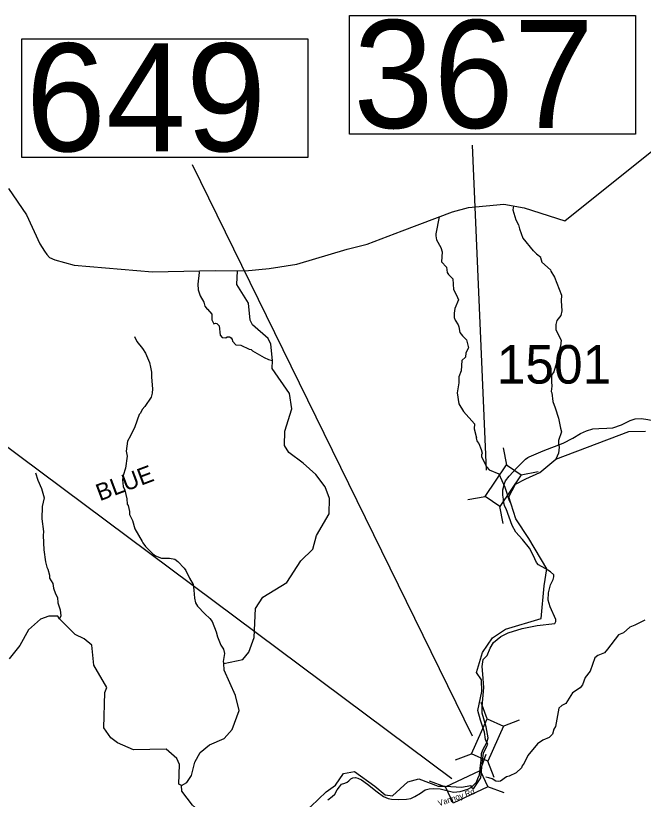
# Model space of a CAD drawing. Extents: x 1248224 to 1454986, y 825081 to 985870.
# Drawn here: x 1327567 to 1335721, y 948680 to 958852 of the extents above; entities that cross this region are included whole.
import ezdxf

# ---------------------------------------------------------------- set-up
doc = ezdxf.new("R2010")
doc.units = 0
for name, color, linetype in [('Exist Boundary Political CountyLine', 7, 'Continuous'), ('Exist Geographical Mountain Summit Label', 7, 'Continuous'), ('Exist Hydrographic Creek Single Shore', 7, 'Continuous'), ('Exist Hydrographic Misc Water Feature', 7, 'Continuous'), ('Exist Road Secondary Structure Standard Bridge CELL', 7, 'Continuous'), ('Exist Road Secondary Structure Standard Bridge Number Label', 7, 'Continuous'), ('Exist Road Secondary Type 41 Attributed', 7, 'Continuous'), ('Exist Road Secondary Type 51 Label', 7, 'Continuous'), ('Exist Road Secondary Type 51 Number Label', 7, 'Continuous')]:
    doc.layers.add(name, color=color, linetype=linetype)

msp = doc.modelspace()

# ---------------------------------------------------------------- linework, layer by layer
at = {"layer": 'Exist Boundary Political CountyLine'}
msp.add_lwpolyline([(1327476, 956607), (1327708, 956267), (1327882, 955889), (1327940, 955793), (1327972, 955751), (1328009, 955713), (1328078, 955682), (1328326, 955612), (1329345, 955527), (1330159, 955543), (1330549, 955538), (1330861, 955570), (1331220, 955628), (1331875, 955820), (1332134, 955884), (1332588, 956059), (1333243, 956304), (1333449, 956362), (1333908, 956405), (1334172, 956357), (1334700, 956187), (1337504, 958429)], dxfattribs=at)
at = {"layer": 'Exist Hydrographic Creek Single Shore'}
for points in [[(1329722, 948858), (1329790, 948899), (1329850, 948990), (1329896, 949163), (1329965, 949286), (1330084, 949386), (1330278, 949471), (1330381, 949587), (1330470, 949834), (1330424, 950026), (1330274, 950357), (1330270, 950445), (1330519, 950493), (1330596, 950590), (1330667, 950779), (1330684, 951156), (1330780, 951302), (1331092, 951496), (1331274, 951775), (1331428, 951929), (1331474, 952106), (1331639, 952385), (1331643, 952585), (1331588, 952737), (1331467, 952897), (1331304, 953042), (1331115, 953180), (1331059, 953273), (1331063, 953457), (1331153, 953747), (1331125, 953948), (1330899, 954271), (1330902, 954376), (1330881, 954587), (1330849, 954663), (1330645, 954841), (1330613, 954900), (1330593, 955118), (1330440, 955364), (1330449, 955539)], [(1333689, 949419), (1333673, 949458), (1333656, 949550), (1333607, 949706), (1333572, 949834), (1333624, 950081), (1333620, 950229), (1333553, 950326), (1333631, 950585), (1333761, 950776), (1333930, 950888), (1334392, 951026), (1334435, 951452), (1334469, 951673), (1334234, 952066), (1334066, 952322), (1333974, 952608), (1334060, 952772), (1334193, 952842), (1334378, 952921), (1334585, 953094), (1335533, 953453), (1335750, 953457)], [(1329722, 948858), (1329689, 948878), (1329695, 949134), (1329663, 949210), (1329524, 949331), (1329099, 949323), (1328892, 949413), (1328802, 949480), (1328714, 949607), (1328724, 950066), (1328751, 950131), (1328582, 950421), (1328555, 950681), (1328457, 950764), (1328341, 950819), (1328227, 950930), (1328136, 951024), (1328114, 951057), (1327997, 951059), (1327888, 951019), (1327734, 950881), (1327621, 950676), (1327483, 950505)], [(1333487, 948837), (1333516, 948816), (1333611, 948961), (1333634, 949183), (1333645, 949278), (1333689, 949370), (1333699, 949394), (1333689, 949419)], [(1331101, 948351), (1331225, 948466), (1331404, 948585), (1331600, 948779), (1331723, 948864), (1331828, 949017), (1331970, 949042), (1332232, 948850), (1332366, 948737), (1332461, 948726), (1332662, 948906), (1332806, 948946), (1333054, 948852), (1333145, 948849), (1333365, 948836), (1333477, 948861), (1333487, 948837)], [(1331101, 948351), (1331038, 948438), (1330251, 948329), (1330054, 948434), (1329866, 948606), (1329728, 948786), (1329722, 948858)]]:
    msp.add_lwpolyline(points, dxfattribs=at)
at = {"layer": 'Exist Hydrographic Misc Water Feature'}
for points in [[(1334033, 956382), (1334028, 956331), (1334065, 956202), (1334100, 956138), (1334112, 956085), (1334157, 955964), (1334288, 955801), (1334292, 955802), (1334335, 955760), (1334390, 955718), (1334384, 955713), (1334404, 955654), (1334516, 955552), (1334520, 955535), (1334566, 955456), (1334659, 955224), (1334653, 955152), (1334664, 955019), (1334650, 954960), (1334597, 954897), (1334584, 954845), (1334584, 954775), (1334653, 954641), (1334643, 954563), (1334624, 954494), (1334615, 954478), (1334592, 954347), (1334559, 954229), (1334530, 954185), (1334528, 954098), (1334531, 954042), (1334523, 953974), (1334531, 953957), (1334544, 953845), (1334576, 953760), (1334617, 953627), (1334644, 953499), (1334659, 953452), (1334621, 953337), (1334620, 953293), (1334629, 953253), (1334619, 953173), (1334585, 953094)], [(1333069, 956239), (1333026, 956022), (1333025, 955994), (1333036, 955944), (1333090, 955844), (1333107, 955786), (1333099, 955658), (1333166, 955588), (1333174, 955520), (1333190, 955492), (1333245, 955435), (1333255, 955299), (1333294, 955226), (1333320, 955165), (1333272, 955050), (1333262, 954990), (1333265, 954934), (1333276, 954898), (1333315, 954841), (1333326, 954812), (1333338, 954740), (1333373, 954695), (1333424, 954646), (1333452, 954541), (1333414, 954476), (1333409, 954421), (1333364, 954377), (1333355, 954241), (1333325, 954166), (1333323, 954084), (1333302, 953957), (1333323, 953814), (1333383, 953714), (1333527, 953555), (1333523, 953487), (1333553, 953374), (1333551, 953368), (1333564, 953326), (1333583, 953298), (1333615, 953221), (1333626, 953172), (1333618, 953152), (1333617, 953125), (1333688, 952991), (1333719, 952958), (1333846, 952903), (1333920, 952733), (1333980, 952558), (1333999, 952519)], [(1329949, 955539), (1329952, 955519), (1329932, 955368), (1329937, 955295), (1329963, 955217), (1330013, 955131), (1330024, 955083), (1330057, 955043), (1330061, 955044), (1330116, 954979), (1330114, 954905), (1330141, 954851), (1330165, 954862), (1330181, 954858), (1330212, 954825), (1330223, 954704), (1330251, 954676), (1330299, 954671), (1330315, 954682), (1330347, 954681), (1330367, 954670), (1330382, 954649), (1330386, 954629), (1330428, 954580), (1330492, 954574), (1330601, 954521), (1330625, 954517), (1330645, 954501), (1330795, 954417), (1330850, 954391), (1330902, 954376)], [(1329110, 954688), (1329141, 954624), (1329216, 954530), (1329255, 954469), (1329306, 954349), (1329321, 954288), (1329331, 954223), (1329330, 954159), (1329344, 954010), (1329339, 953951), (1329326, 953902), (1329245, 953777), (1329212, 953739), (1329191, 953692), (1329170, 953673), (1329117, 953515), (1329058, 953397), (1329020, 953329), (1329003, 953200), (1329018, 953136), (1328996, 952980), (1328966, 952885), (1328957, 952826), (1328964, 952739), (1328987, 952694), (1329013, 952581), (1329017, 952513), (1329029, 952493), (1329047, 952416), (1329046, 952377), (1329084, 952299), (1329116, 952191), (1329212, 952028), (1329218, 952008), (1329253, 951963), (1329351, 951865), (1329386, 951840), (1329461, 951812), (1329565, 951810), (1329635, 951796), (1329676, 951767), (1329757, 951681), (1329780, 951649), (1329826, 951552), (1329874, 951469), (1329884, 951394), (1329889, 951289), (1329902, 951229), (1329929, 951189), (1330023, 951087), (1330090, 951027), (1330119, 950990), (1330172, 950853), (1330190, 950788), (1330234, 950683), (1330268, 950627), (1330279, 950574), (1330263, 950469), (1330270, 950445)], [(1327826, 952917), (1327856, 952824), (1327903, 952715), (1327936, 952594), (1327912, 952479), (1327908, 952321), (1327930, 952156), (1327925, 952104), (1327935, 951920), (1327957, 951763), (1327971, 951695), (1327987, 951667), (1328009, 951590), (1328008, 951552), (1328049, 951483), (1328059, 951422), (1328085, 951346), (1328112, 951301), (1328117, 951229), (1328147, 951141), (1328153, 951060), (1328136, 951024)], [(1335741, 951007), (1335610, 950941), (1335545, 950914), (1335463, 950842), (1335400, 950815), (1335256, 950629), (1335215, 950581), (1335130, 950545), (1335089, 950515), (1335031, 950343), (1334965, 950263), (1334929, 950167), (1334900, 950129), (1334803, 950061), (1334713, 949925), (1334661, 949896), (1334624, 949862), (1334580, 949624), (1334559, 949592), (1334542, 949526), (1334497, 949483), (1334416, 949449), (1334345, 949401), (1334221, 949248), (1334173, 949151), (1334148, 949115), (1334139, 949087), (1334070, 949025), (1333977, 948981), (1333945, 948974), (1333865, 948916), (1333837, 948912), (1333805, 948915), (1333756, 948944), (1333712, 948957), (1333677, 948969)]]:
    msp.add_lwpolyline(points, dxfattribs=at)
at = {"layer": 'Exist Road Secondary Structure Standard Bridge CELL'}
for p, q in [((1333946, 953021), (1333904, 953243)), ((1334133, 952893), (1334355, 952935)), ((1333443, 952570), (1333666, 952612)), ((1333899, 952259), (1333857, 952482)), ((1333693, 949723), (1333613, 949935)), ((1333900, 949631), (1334111, 949712)), ((1333279, 949191), (1333490, 949271)), ((1333601, 949051), (1333678, 949264)), ((1333782, 948965), (1333701, 949177)), ((1332939, 948918), (1333152, 948842)), ((1333697, 948847), (1333910, 948770))]:
    msp.add_line(p, q, dxfattribs=at)
for points in [[(1333666, 952612), (1333945, 953022), (1334136, 952891), (1333857, 952482)], [(1333490, 949271), (1333692, 949724), (1333904, 949629), (1333701, 949177)], [(1333152, 948842), (1333600, 949052), (1333699, 948843), (1333250, 948632)]]:
    msp.add_lwpolyline(points, close=True, dxfattribs=at)
at = {"layer": 'Exist Road Secondary Structure Standard Bridge Number Label'}
for p, q in [((1333685, 952953), (1333502, 957169)), ((1333502, 949500), (1329866, 956917)), ((1333233, 948946), (1325604, 954630))]:
    msp.add_line(p, q, dxfattribs=at)
for points in [[(1331904, 958852), (1335620, 958852), (1335620, 957315), (1331904, 957315)], [(1327648, 958550), (1331363, 958550), (1331363, 957013), (1327648, 957013)]]:
    msp.add_lwpolyline(points, close=True, dxfattribs=at)
at = {"layer": 'Exist Road Secondary Type 41 Attributed'}
for points in [[(1334239, 953127), (1334421, 953202), (1334678, 953302), (1334804, 953366), (1334903, 953430), (1334985, 953465), (1335064, 953488), (1335141, 953494), (1335248, 953499), (1335325, 953504), (1335439, 953540), (1335552, 953598), (1335616, 953619), (1335697, 953624), (1335779, 953611), (1335866, 953593), (1335950, 953591), (1336065, 953596), (1336145, 953602), (1336217, 953621), (1336324, 953653)], [(1333689, 949419), (1333705, 949476), (1333680, 949619), (1333629, 949800), (1333626, 949887), (1333649, 950131), (1333636, 950305), (1333629, 950402), (1333639, 950497), (1333692, 950545), (1333731, 950640), (1333774, 950716), (1333868, 950793), (1333966, 950841), (1334149, 950897), (1334343, 950936), (1334571, 950964), (1334586, 950989), (1334586, 951015), (1334509, 951178), (1334483, 951264), (1334491, 951359), (1334514, 951466), (1334550, 951533), (1334560, 951566), (1334560, 951592), (1334516, 951632), (1334447, 951676), (1334361, 951724), (1334333, 951754), (1334292, 951848), (1334241, 951938), (1334151, 952053), (1334065, 952147), (1334016, 952234), (1333941, 952451), (1333924, 952483), (1333909, 952525), (1333904, 952576), (1333897, 952630), (1333898, 952698), (1333917, 952780), (1333930, 952816), (1333980, 952873), (1334081, 952985), (1334191, 953097), (1334222, 953119), (1334239, 953127)], [(1333487, 948837), (1333501, 948849), (1333552, 948901), (1333573, 948950), (1333591, 948996), (1333605, 949119), (1333614, 949189), (1333621, 949275), (1333637, 949323), (1333689, 949419)], [(1331624, 948673), (1331680, 948716), (1331713, 948749), (1331746, 948805), (1331774, 948840), (1331802, 948876), (1331842, 948891), (1331872, 948901), (1331896, 948922), (1331922, 948946), (1331948, 948959), (1331981, 948962), (1332011, 948955), (1332062, 948932), (1332136, 948876), (1332263, 948776), (1332345, 948717), (1332408, 948690), (1332449, 948680), (1332543, 948676), (1332645, 948680), (1332699, 948690), (1332755, 948715), (1332825, 948761), (1332885, 948802), (1332941, 948818), (1332996, 948821), (1333080, 948814), (1333255, 948775), (1333341, 948783), (1333443, 948812), (1333487, 948837)]]:
    msp.add_lwpolyline(points, dxfattribs=at)

# ---------------------------------------------------------------- texts
at = {"layer": 'Exist Geographical Mountain Summit Label'}
msp.add_text('BLUE', height=220, rotation=20.633, dxfattribs=at).set_placement((1328661, 952548))
at = {"layer": 'Exist Road Secondary Structure Standard Bridge Number Label'}
for s, p in [('367', (1331954, 957394)), ('649', (1327698, 957092))]:
    msp.add_text(s, height=1400, dxfattribs=at).set_placement(p)
at = {"layer": 'Exist Road Secondary Type 51 Label'}
msp.add_text('Vannoy Rd', height=75, rotation=19.1114, dxfattribs=at).set_placement((1333070, 948589))
at = {"layer": 'Exist Road Secondary Type 51 Number Label'}
msp.add_text('1501', height=500, dxfattribs=at).set_placement((1333817, 954076))

doc.saveas('drawing.dxf')
